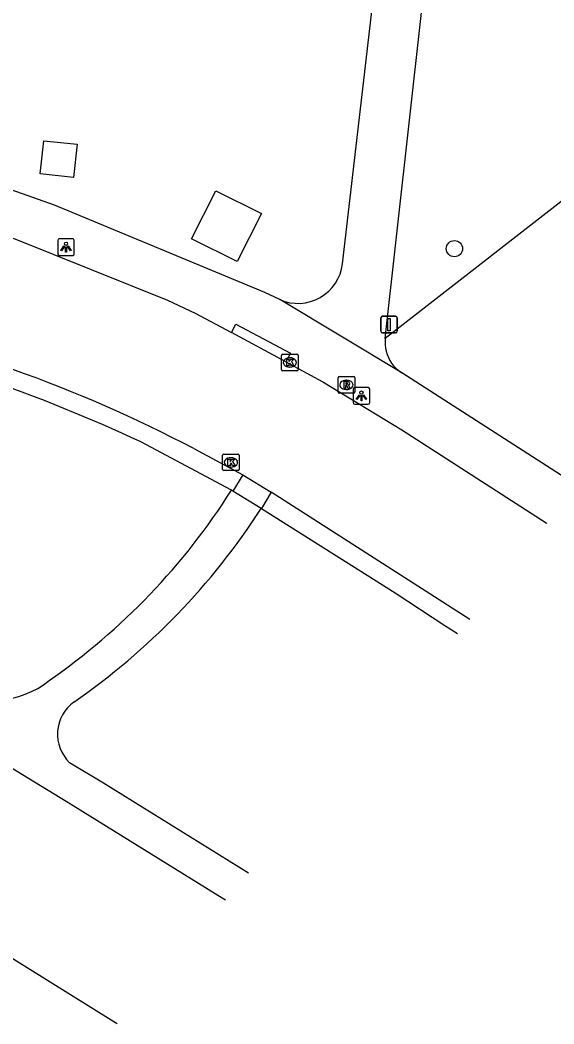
# Model space of a CAD drawing. Extents: x 161928 to 163055, y 386475 to 387428.
# Drawn here: x 162705.4 to 162737.6, y 386880.9 to 386941.4 of the extents above; entities that cross this region are included whole.
import ezdxf

# ---------------------------------------------------------------- set-up
doc = ezdxf.new("R2010")
doc.units = 0
for name, color, linetype in [('IMGEO_Afsluitpaal', 7, 'Continuous'), ('IMGEO_Boom', 7, 'Continuous'), ('IMGEO_Groenvoorziening', 7, 'Continuous'), ('IMGEO_Kolk', 7, 'Continuous'), ('IMGEO_Lichtpunt', 7, 'Continuous'), ('IMGEO_Meer_plas_ven_vijver', 7, 'Continuous'), ('IMGEO_Pand', 7, 'Continuous'), ('IMGEO_Rijbaan_lokaal_gesloten', 7, 'Continuous'), ('IMGEO_Rioolput', 7, 'Continuous'), ('IMGEO_Voetpad_gesloten', 7, 'Continuous'), ('IMGEO_Voetpad_open', 7, 'Continuous')]:
    doc.layers.add(name, color=color, linetype=linetype)

msp = doc.modelspace()

# ---------------------------------------------------------------- linework, layer by layer
at = {"layer": 'IMGEO_Afsluitpaal'}
for p, q in [((162727.159, 386922.63), (162727.159, 386923.43)), ((162727.159, 386923.43), (162727.159, 386922.63)), ((162727.259, 386923.53), (162728.049, 386923.53)), ((162728.049, 386923.53), (162727.259, 386923.53)), ((162728.149, 386923.43), (162728.149, 386922.63)), ((162728.149, 386922.63), (162728.149, 386923.43)), ((162728.049, 386922.53), (162727.259, 386922.53)), ((162727.259, 386922.53), (162728.049, 386922.53))]:
    msp.add_line(p, q, dxfattribs=at)
msp.add_lwpolyline([(162727.579, 386923.405), (162727.729, 386923.405), (162727.729, 386922.655), (162727.579, 386922.655), (162727.579, 386923.405)], dxfattribs=at)
for centre, start, end in [((162727.259, 386923.43), 90, 180), ((162727.259, 386923.43), 90, 180), ((162728.049, 386923.43), 0, 90), ((162728.049, 386923.43), 360, 90), ((162727.259, 386922.63), 180, 270), ((162727.259, 386922.63), 180, 270), ((162728.049, 386922.63), 270, 0), ((162728.049, 386922.63), 270, 0)]:
    msp.add_arc(centre, 0.1, start, end, dxfattribs=at)
at = {"layer": 'IMGEO_Boom'}
msp.add_circle((162731.591, 386927.598), 0.489, dxfattribs=at)
at = {"layer": 'IMGEO_Groenvoorziening'}
msp.add_lwpolyline([(162740.165, 386932.107), (162727.428, 386922.197)], dxfattribs=at)
at = {"layer": 'IMGEO_Kolk'}
for p, q in [((162721.177, 386920.324), (162721.177, 386921.176)), ((162721.252, 386921.25), (162722.104, 386921.25)), ((162721.665, 386921.03), (162721.69, 386921.03)), ((162722.178, 386921.176), (162722.178, 386920.324)), ((162722.104, 386920.25), (162721.252, 386920.25)), ((162721.688, 386920.47), (162721.663, 386920.47)), ((162717.631, 386914.312), (162717.631, 386915.164)), ((162717.706, 386915.238), (162718.558, 386915.238)), ((162718.119, 386915.018), (162718.144, 386915.018)), ((162718.632, 386915.164), (162718.632, 386914.312)), ((162718.558, 386914.238), (162717.706, 386914.238)), ((162718.142, 386914.458), (162718.117, 386914.458))]:
    msp.add_line(p, q, dxfattribs=at)
for points in [[(162721.177, 386920.324), (162721.177, 386921.176)], [(162721.252, 386921.25), (162722.104, 386921.25)], [(162721.498, 386920.95), (162721.621, 386920.95), (162721.621, 386920.799), (162721.751, 386920.95), (162721.915, 386920.95), (162721.769, 386920.799), (162721.922, 386920.55), (162721.77, 386920.55), (162721.685, 386920.714), (162721.621, 386920.647), (162721.621, 386920.55), (162721.498, 386920.55), (162721.498, 386920.95)], [(162722.178, 386921.176), (162722.178, 386920.324)], [(162722.104, 386920.25), (162721.252, 386920.25)], [(162717.631, 386914.312), (162717.631, 386915.164)], [(162717.706, 386915.238), (162718.558, 386915.238)], [(162717.952, 386914.938), (162718.075, 386914.938), (162718.075, 386914.787), (162718.205, 386914.938), (162718.369, 386914.938), (162718.223, 386914.787), (162718.376, 386914.538), (162718.224, 386914.538), (162718.139, 386914.702), (162718.075, 386914.635), (162718.075, 386914.538), (162717.952, 386914.538), (162717.952, 386914.938)], [(162718.632, 386915.164), (162718.632, 386914.312)], [(162718.558, 386914.238), (162717.706, 386914.238)]]:
    msp.add_lwpolyline(points, dxfattribs=at)
for centre, start, end in [((162721.254, 386921.174), 91.55205, 178.44795), ((162721.254, 386921.174), 91.55205, 178.44795), ((162722.102, 386921.174), 1.55205, 88.44795), ((162722.102, 386921.174), 1.55205, 88.44795), ((162721.254, 386920.326), 181.55205, 268.44795), ((162721.254, 386920.326), 181.55205, 268.44795), ((162722.102, 386920.326), 271.55205, 358.44795), ((162722.102, 386920.326), 271.55205, 358.44795), ((162717.708, 386915.162), 91.55205, 178.44795), ((162717.708, 386915.162), 91.55205, 178.44795), ((162718.556, 386915.162), 1.55205, 88.44795), ((162718.556, 386915.162), 1.55205, 88.44795), ((162717.708, 386914.314), 181.55205, 268.44795), ((162717.708, 386914.314), 181.55205, 268.44795), ((162718.556, 386914.314), 271.55205, 358.44795), ((162718.556, 386914.314), 271.55205, 358.44795)]:
    msp.add_arc(centre, 0.0765, start, end, dxfattribs=at)
for centre, major_axis, ratio, start_param, end_param in [((162721.664, 386920.75), (-0.387, 0.002), 0.722429, 4.712389, 7.853982), ((162721.689, 386920.75), (-0.39, 0.002), 0.717154, 1.570796, 4.712389), ((162718.118, 386914.738), (-0.387, 0.002), 0.722429, 4.712389, 7.853982), ((162718.143, 386914.738), (-0.39, 0.002), 0.717154, 1.570796, 4.712389)]:
    msp.add_ellipse(centre, major_axis=major_axis, ratio=ratio, start_param=start_param, end_param=end_param, dxfattribs=at)
at = {"layer": 'IMGEO_Lichtpunt'}
for p, q in [((162707.7, 386928.096), (162707.7, 386927.289)), ((162707.7, 386928.096), (162707.7, 386927.289)), ((162708.602, 386928.191), (162707.794, 386928.191)), ((162708.602, 386928.191), (162707.794, 386928.191)), ((162708.696, 386927.289), (162708.696, 386928.096)), ((162708.696, 386927.289), (162708.696, 386928.096)), ((162707.794, 386927.195), (162708.602, 386927.195)), ((162707.794, 386927.195), (162708.602, 386927.195)), ((162725.493, 386919.139), (162725.493, 386918.332)), ((162725.493, 386919.139), (162725.493, 386918.332)), ((162726.395, 386919.234), (162725.587, 386919.234)), ((162726.395, 386919.234), (162725.587, 386919.234)), ((162726.489, 386918.332), (162726.489, 386919.139)), ((162726.489, 386918.332), (162726.489, 386919.139)), ((162725.587, 386918.238), (162726.395, 386918.238)), ((162725.587, 386918.238), (162726.395, 386918.238))]:
    msp.add_line(p, q, dxfattribs=at)
for points in [[(162708.074, 386927.76), (162708.113, 386927.732), (162707.925, 386927.47), (162707.887, 386927.497), (162708.074, 386927.76)], [(162708.176, 386927.712), (162708.223, 386927.712), (162708.223, 386927.39), (162708.176, 386927.39), (162708.176, 386927.712)], [(162708.286, 386927.732), (162708.324, 386927.759), (162708.511, 386927.497), (162708.472, 386927.469), (162708.286, 386927.732)], [(162725.867, 386918.803), (162725.906, 386918.775), (162725.718, 386918.513), (162725.68, 386918.54), (162725.867, 386918.803)], [(162725.969, 386918.755), (162726.016, 386918.755), (162726.016, 386918.433), (162725.969, 386918.433), (162725.969, 386918.755)], [(162726.079, 386918.775), (162726.117, 386918.802), (162726.304, 386918.54), (162726.265, 386918.512), (162726.079, 386918.775)]]:
    msp.add_lwpolyline(points, dxfattribs=at)
for centre in [(162708.199, 386927.894), (162725.992, 386918.937)]:
    msp.add_circle(centre, 0.0994, dxfattribs=at)
for centre, start, end in [((162707.794, 386928.096), 90, 180), ((162707.794, 386928.096), 90, 180), ((162708.602, 386928.096), 0, 90), ((162708.602, 386928.096), 0, 90), ((162707.794, 386927.289), 180, 270), ((162707.794, 386927.289), 180, 270), ((162708.602, 386927.289), 270, 0), ((162708.602, 386927.289), 270, 360), ((162725.587, 386919.139), 90, 180), ((162725.587, 386919.139), 90, 180), ((162726.395, 386919.139), 0, 90), ((162726.395, 386919.139), 0, 90), ((162725.587, 386918.332), 180, 270), ((162725.587, 386918.332), 180, 270), ((162726.395, 386918.332), 270, 0), ((162726.395, 386918.332), 270, 360)]:
    msp.add_arc(centre, 0.0946, start, end, dxfattribs=at)
at = {"layer": 'IMGEO_Meer_plas_ven_vijver'}
msp.add_lwpolyline([(162711.271, 386880.943), (162711.071, 386881.067), (162682.944, 386898.573), (162682.356, 386898.906), (162681.741, 386899.185), (162681.104, 386899.409), (162680.449, 386899.574), (162679.782, 386899.68), (162679.108, 386899.726), (162678.433, 386899.712), (162677.761, 386899.638), (162677.099, 386899.504), (162676.452, 386899.311), (162675.824, 386899.061), (162675.221, 386898.756), (162674.648, 386898.399), (162674.109, 386897.992), (162673.609, 386897.538), (162673.589, 386897.518), (162660.788, 386884.692)], dxfattribs=at)
at = {"layer": 'IMGEO_Pand'}
for points in [[(162708.868, 386933.877), (162708.66, 386931.888), (162706.651, 386932.098), (162706.858, 386934.087), (162708.868, 386933.877)], [(162719.962, 386929.707), (162718.512, 386926.819), (162715.766, 386928.198), (162717.217, 386931.086), (162719.962, 386929.707)]]:
    msp.add_lwpolyline(points, dxfattribs=at)
at = {"layer": 'IMGEO_Rijbaan_lokaal_gesloten'}
for points in [[(162681.845, 386933.393), (162684.51, 386933.084), (162690.967, 386932.149), (162693.691, 386931.533), (162700.468, 386929.707), (162705.125, 386928.189), (162714.314, 386924.498), (162715.971, 386923.722), (162718.157, 386922.55)], [(162721.439, 386920.791), (162718.157, 386922.55)], [(162721.439, 386920.791), (162723.673, 386919.593), (162728.427, 386916.69), (162737.124, 386911.094), (162737.16, 386911.071)], [(162715.903, 386915.565), (162718.856, 386913.987)], [(162718.856, 386913.987), (162720.553, 386912.936)], [(162732.519, 386905.283), (162731.182, 386906.136), (162720.553, 386912.936)]]:
    msp.add_lwpolyline(points, dxfattribs=at)
msp.add_arc((162676.075, 386839.275), 86.061, 62.43299, 78.27918, dxfattribs=at)
at = {"layer": 'IMGEO_Rioolput'}
for p, q in [((162724.586, 386918.976), (162724.586, 386919.828)), ((162724.661, 386919.902), (162725.513, 386919.902)), ((162725.074, 386919.682), (162725.099, 386919.682)), ((162725.587, 386919.828), (162725.587, 386918.976)), ((162725.097, 386919.122), (162725.072, 386919.122)), ((162725.513, 386918.902), (162724.661, 386918.902))]:
    msp.add_line(p, q, dxfattribs=at)
for points in [[(162724.586, 386918.976), (162724.586, 386919.828)], [(162724.661, 386919.902), (162725.513, 386919.902)], [(162725.175, 386919.6), (162724.923, 386919.602), (162724.923, 386919.202)], [(162725.587, 386919.828), (162725.587, 386918.976)], [(162724.923, 386919.202), (162725.047, 386919.202), (162725.047, 386919.364), (162725.058, 386919.364)], [(162725.101, 386919.521), (162725.047, 386919.521), (162725.047, 386919.44)], [(162725.047, 386919.44), (162725.099, 386919.44)], [(162725.105, 386919.335), (162725.176, 386919.202), (162725.316, 386919.202), (162725.251, 386919.328)], [(162725.513, 386918.902), (162724.661, 386918.902)]]:
    msp.add_lwpolyline(points, dxfattribs=at)
for centre, radius, start, end in [((162724.663, 386919.826), 0.0765, 91.55205, 178.44795), ((162724.663, 386919.826), 0.0765, 91.55205, 178.44795), ((162725.174, 386919.49), 0.109, 350.36119, 89.41601), ((162725.511, 386919.826), 0.0765, 1.55205, 88.44795), ((162725.511, 386919.826), 0.0765, 1.55205, 88.44795), ((162724.663, 386918.978), 0.0765, 181.55205, 268.44795), ((162724.663, 386918.978), 0.0765, 181.55205, 268.44795), ((162725.057, 386919.311), 0.0533, 26.02933, 88.69889), ((162725.083, 386919.629), 0.19, 274.7715, 282.96867), ((162725.107, 386919.425), 0.0964, 77.00612, 93.18647), ((162725.121, 386919.482), 0.0378, 276.66336, 79.67722), ((162725.172, 386919.49), 0.112, 277.58423, 350.98172), ((162725.156, 386919.275), 0.108, 29.51342, 73.79051), ((162725.511, 386918.978), 0.0765, 271.55205, 358.44795), ((162725.511, 386918.978), 0.0765, 271.55205, 358.44795)]:
    msp.add_arc(centre, radius, start, end, dxfattribs=at)
for centre, major_axis, ratio, start_param, end_param in [((162725.073, 386919.402), (-0.387, 0.002), 0.722429, 4.712389, 7.853982), ((162725.098, 386919.402), (-0.39, 0.002), 0.717154, 1.570796, 4.712389)]:
    msp.add_ellipse(centre, major_axis=major_axis, ratio=ratio, start_param=start_param, end_param=end_param, dxfattribs=at)
at = {"layer": 'IMGEO_Voetpad_gesloten'}
for points in [[(162676.962, 386913.309), (162677.801, 386912.858), (162681.333, 386910.746), (162708.207, 386894.347), (162717.593, 386888.54), (162717.794, 386888.416)], [(162718.247, 386913.004), (162718.163, 386913.055)], [(162719.955, 386911.967), (162718.247, 386913.004)], [(162719.188, 386890.012), (162710.461, 386895.435), (162708.409, 386896.663)]]:
    msp.add_lwpolyline(points, dxfattribs=at)
for centre, radius, start, end in [((162684.357, 386934.496), 40.032, 304.76547, 327.61555), ((162685.068, 386934.457), 41.508, 304.65682, 327.1916), ((162703.892, 386905.649), 5.21, 236.79699, 309.18356), ((162710.089, 386898.377), 2.4, 126.18227, 225.57735)]:
    msp.add_arc(centre, radius, start, end, dxfattribs=at)
at = {"layer": 'IMGEO_Voetpad_open'}
for points in [[(162727.428, 386922.197), (162732.493, 386967.738)], [(162724.846, 386926.688), (162727.223, 386947.077)], [(162721.08, 386924.534), (162720.167, 386924.96), (162707.501, 386930.212), (162704.901, 386931.13), (162698.4, 386933.375), (162691.725, 386935.031), (162683.254, 386936.052), (162681.995, 386936.343)], [(162728.42, 386920.117), (162721.08, 386924.534)], [(162718.157, 386922.55), (162718.43, 386923.06), (162721.713, 386921.301), (162721.439, 386920.791)], [(162727.428, 386922.197), (162727.415, 386922.002), (162727.42, 386921.806), (162727.442, 386921.612), (162727.482, 386921.42), (162727.539, 386921.233), (162727.612, 386921.051), (162727.701, 386920.877), (162727.805, 386920.711), (162727.923, 386920.555), (162728.055, 386920.411), (162728.2, 386920.279), (162728.355, 386920.16), (162728.42, 386920.117)], [(162738.864, 386913.421), (162738.828, 386913.444), (162728.42, 386920.117)], [(162718.163, 386913.055), (162712.699, 386915.968)], [(162718.856, 386913.987), (162718.247, 386913.004)], [(162720.553, 386912.936), (162719.981, 386911.951)], [(162719.981, 386911.951), (162719.955, 386911.967)], [(162719.981, 386911.951), (162728.028, 386906.892), (162731.003, 386904.922), (162731.775, 386904.431), (162731.775, 386904.431)]]:
    msp.add_lwpolyline(points, dxfattribs=at)
for centre, radius, start, end in [((162722.171, 386926.995), 2.692, 246.08083, 353.4548), ((162672.634, 386830.357), 94.522, 64.92101, 77.16673)]:
    msp.add_arc(centre, radius, start, end, dxfattribs=at)

doc.saveas('drawing.dxf')
